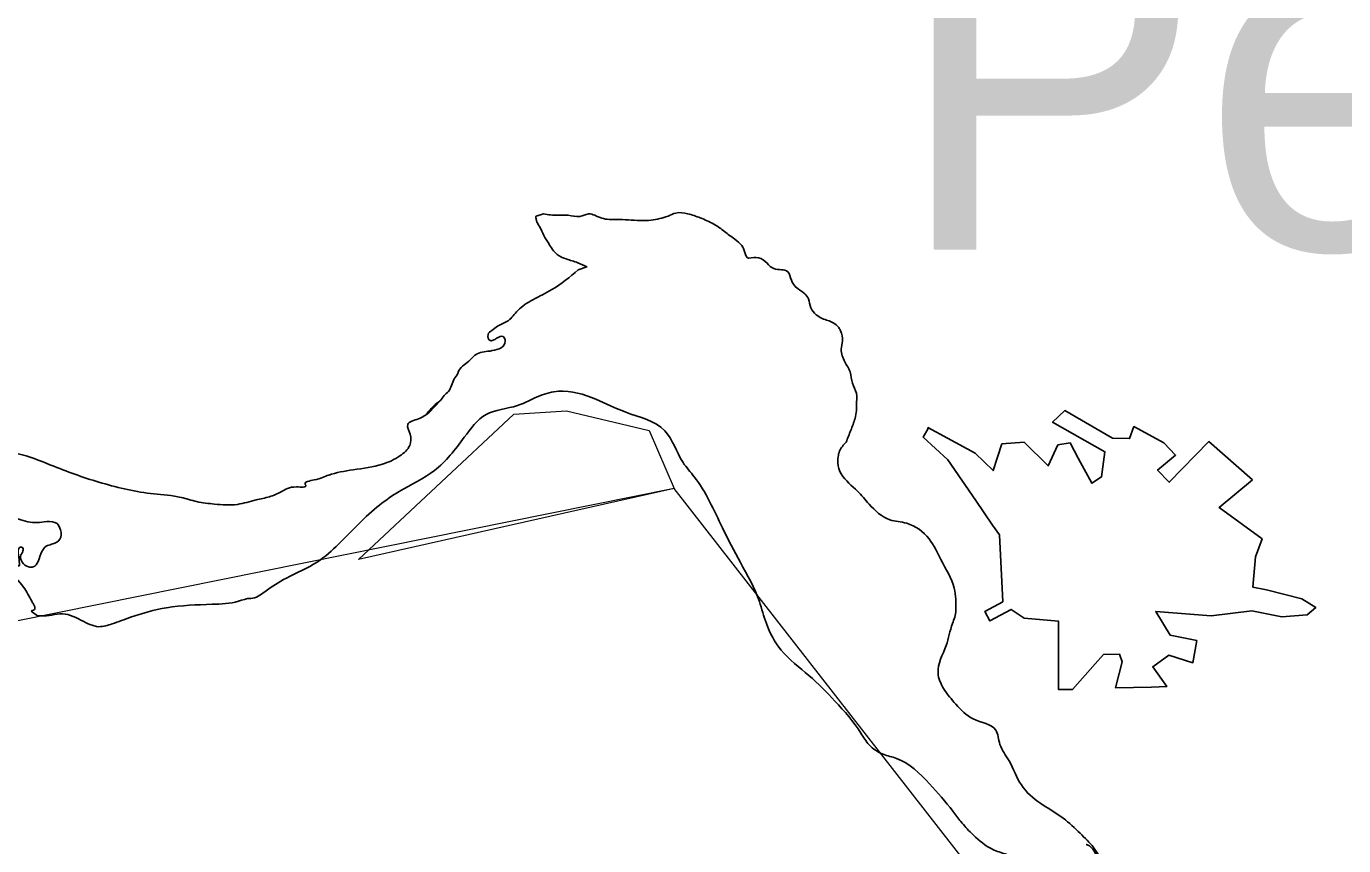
# Model space of a CAD drawing. Extents: x 553962 to 842807, y 8883888 to 9032388.
# Drawn here: x 816916 to 818832, y 9007222 to 9008412 of the extents above; entities that cross this region are included whole.
import ezdxf

# ---------------------------------------------------------------- set-up
doc = ezdxf.new("R2010")
doc.units = 0
doc.header["$LTSCALE"] = 20
for name, color, linetype, lineweight in [('21', 7, 'Continuous', 25), ('23', 7, 'Continuous', 13), ('40', 7, 'Continuous', 25), ('8', 7, 'Continuous', 13)]:
    doc.layers.add(name, color=color, linetype=linetype, lineweight=lineweight)
doc.layers.add('41', color=7, linetype='Continuous')

msp = doc.modelspace()

# ---------------------------------------------------------------- linework, layer by layer
at = {"layer": '21'}
for points in [[(818699.04, 9007753.36), (818635.71, 9007808.95), (818578.01, 9007749.84), (818561.12, 9007767.43), (818587.15, 9007789.25), (818570.27, 9007806.84), (818526.64, 9007830.76), (818520.31, 9007813.17), (818495.68, 9007813.88), (818426.01, 9007853.98), (818408.42, 9007837.1), (818484.42, 9007794.17), (818479.49, 9007757.58), (818465.42, 9007748.43), (818445.72, 9007785.03), (818433.76, 9007806.84), (818416.16, 9007804.02), (818402.09, 9007773.77), (818366.91, 9007808.25), (818334.54, 9007805.43), (818321.87, 9007766.73), (818295.84, 9007792.06), (818226.88, 9007829.36), (818227.58, 9007827.95)], [(818227.58, 9007827.95), (818219.84, 9007815.28), (818255.73, 9007782.21), (818276.13, 9007752.66), (818296.54, 9007723.1), (818321.11, 9007687.51), (818331.01, 9007673.18), (818335.95, 9007576.04), (818309.91, 9007561.96), (818317.29, 9007548.3), (818347.99, 9007564.9), (818366.91, 9007552.11), (818416.87, 9007547.89), (818416.87, 9007448.67), (818437.27, 9007448.67), (818470.35, 9007485.97), (818482.29, 9007499.43), (818505.53, 9007500.04), (818509.75, 9007488.78), (818499.9, 9007450.78), (818551.97, 9007452.19), (818574.49, 9007452.89), (818554.08, 9007481.74), (818577.3, 9007498.63), (818612.49, 9007487.37), (818618.12, 9007519.74), (818579.41, 9007527.48), (818558.3, 9007561.96), (818639.23, 9007555.63), (818698.33, 9007562.67), (818741.96, 9007554.22), (818778.55, 9007557.04), (818791.22, 9007567.59), (818770.81, 9007580.26), (818719.44, 9007593.63), (818699.74, 9007597.15), (818703.26, 9007641.48), (818713.11, 9007667.51), (818650.49, 9007713.25), (818699.04, 9007753.36)]]:
    msp.add_lwpolyline(points, dxfattribs=at)
at = {"layer": '23'}
for p, q in [((817667.76, 9008139.78), (817657.09, 9008136.38)), ((817731.05, 9008062.72), (817718.41, 9008058.62)), ((817518.22, 9007868.54), (817501.15, 9007850.9)), ((818559.98, 9007084.68), (818466.11, 9007221.64))]:
    msp.add_line(p, q, dxfattribs=at)
for points in [[(817657.09, 9008136.38), (817656.53, 9008135.22), (817657.04, 9008133.2), (817657.55, 9008130.15), (817662.13, 9008121.53), (817668.26, 9008108.35), (817675.41, 9008096.69), (817687.66, 9008080.97), (817700.93, 9008074.39), (817717.77, 9008068.8), (817731.05, 9008062.72)], [(817849.06, 9008136.37), (817824.44, 9008130.66), (817808.12, 9008130.15), (817774.43, 9008131.67), (817752.48, 9008133.7), (817733.08, 9008139.78), (817720.84, 9008136.23), (817703.48, 9008137.76), (817688.68, 9008137.76), (817667.76, 9008139.78)], [(818107.96, 9007807.95), (818114.8, 9007825.27), (818120.95, 9007842.53), (818122.99, 9007854.21), (818122.99, 9007861.83), (818122.99, 9007879.09), (818117.36, 9007893.82), (818113.78, 9007910.07), (818106.11, 9007924.79), (818100.99, 9007943.07), (818102.52, 9007955.26), (818099.97, 9007969.99), (818097.4, 9007974.55), (818089.23, 9007981.66), (818073.37, 9007987.76), (818064.67, 9007993.35), (818056.49, 9008003.5), (818053.41, 9008016.19), (818047.79, 9008023.81), (818038.07, 9008030.92), (818031.42, 9008037.52), (818028.35, 9008043.62), (818023.24, 9008055.8), (818002.77, 9008060.37), (817993.06, 9008067.99), (817980.77, 9008076.11), (817966.45, 9008075.6), (817965.95, 9008075.6), (817960.83, 9008083.73), (817956.23, 9008093.88), (817945.99, 9008103.03), (817931.16, 9008114.2), (817915.8, 9008124.85), (817895.86, 9008133.99), (817877.44, 9008140.09), (817860.56, 9008141.11), (817849.06, 9008136.37)], [(817718.41, 9008058.62), (817680.01, 9008029.77), (817652.45, 9008015.06), (817630.5, 9007999.34), (817616.21, 9007984.64), (817600.9, 9007976.53), (817592.73, 9007970.45), (817587.11, 9007964.37), (817590.18, 9007955.75), (817595.79, 9007956.75), (817600.9, 9007959.8), (817608.56, 9007961.82), (817612.13, 9007954.73), (817593.24, 9007941.04), (817571.3, 9007936.48), (817559.05, 9007925.84), (817543.74, 9007909.61), (817543.22, 9007908.1), (817538.12, 9007899.97), (817529.44, 9007881.73), (817523.33, 9007875.64), (817518.22, 9007868.54)], [(817189.36, 9007718.05), (817163.32, 9007721.68), (817140.82, 9007727.77), (817100.91, 9007732.85), (817025.72, 9007748.59), (816955.63, 9007772.96), (816909.59, 9007789.72), (816847.19, 9007804.95), (816822.64, 9007822.72), (816810.36, 9007841), (816799.11, 9007862.34), (816784.78, 9007887.72), (816765.85, 9007913.12), (816739.25, 9007942.06)], [(817501.15, 9007850.9), (817486.12, 9007842.02), (817470.26, 9007833.9), (817473.83, 9007819.68), (817473.32, 9007803.43), (817459.01, 9007788.2), (817433.42, 9007776), (817390.96, 9007767.89), (817355.67, 9007760.27), (817334.18, 9007753.15), (817321.4, 9007746.55), (817321.91, 9007745.54), (817308.6, 9007743.01), (817286.1, 9007735.89), (817269.22, 9007728.79), (817249.78, 9007724.22), (817222.67, 9007717.61), (817189.36, 9007718.05)], [(818466.11, 9007221.64), (818445.77, 9007242.32), (818420.2, 9007264.16), (818391.04, 9007282.95), (818362.9, 9007309.86), (818345, 9007344.89), (818331.7, 9007368.76), (818325.57, 9007389.59), (818292.83, 9007405.83), (818267.75, 9007427.16), (818249.85, 9007450.01), (818241.67, 9007472.36), (818253.43, 9007512.46), (818262.64, 9007544.46), (818267.75, 9007563.24), (818267.75, 9007563.75), (818265.2, 9007595.74), (818245.76, 9007637.38), (818228.88, 9007667.34), (818196.14, 9007690.2), (818171.59, 9007695.28), (818141.4, 9007718.12), (818124.52, 9007736.91), (818100.99, 9007761.8), (818095.88, 9007778.04), (818096.39, 9007786.67), (818098.44, 9007795.3), (818107.96, 9007807.95)]]:
    msp.add_spline(points, degree=3, dxfattribs=at)
at = {"layer": '40'}
for p, q in [((817657.09, 9008136.38), (817667.76, 9008139.78)), ((817657.09, 9008136.38), (817667.76, 9008139.78)), ((817718.41, 9008058.62), (817731.05, 9008062.72)), ((817718.41, 9008058.62), (817731.05, 9008062.72)), ((817501.15, 9007850.9), (817518.22, 9007868.54)), ((817501.15, 9007850.9), (817518.22, 9007868.54)), ((816931.9, 9007555.45), (816922.49, 9007562.63)), ((816931.9, 9007555.45), (816922.49, 9007562.63)), ((818466.11, 9007221.64), (818559.98, 9007084.68)), ((818466.11, 9007221.64), (818559.98, 9007084.68))]:
    msp.add_line(p, q, dxfattribs=at)
for points in [[(817731.05, 9008062.72), (817717.77, 9008068.8), (817700.93, 9008074.39), (817687.66, 9008080.97), (817675.41, 9008096.69), (817668.26, 9008108.35), (817662.13, 9008121.53), (817657.55, 9008130.15), (817657.04, 9008133.2), (817656.53, 9008135.22), (817657.09, 9008136.38)], [(817731.05, 9008062.72), (817717.77, 9008068.8), (817700.93, 9008074.39), (817687.66, 9008080.97), (817675.41, 9008096.69), (817668.26, 9008108.35), (817662.13, 9008121.53), (817657.55, 9008130.15), (817657.04, 9008133.2), (817656.53, 9008135.22), (817657.09, 9008136.38)], [(817667.76, 9008139.78), (817688.68, 9008137.76), (817703.48, 9008137.76), (817720.84, 9008136.23), (817733.08, 9008139.78), (817752.48, 9008133.7), (817774.43, 9008131.67), (817808.12, 9008130.15), (817824.44, 9008130.66), (817849.06, 9008136.37)], [(817667.76, 9008139.78), (817688.68, 9008137.76), (817703.48, 9008137.76), (817720.84, 9008136.23), (817733.08, 9008139.78), (817752.48, 9008133.7), (817774.43, 9008131.67), (817808.12, 9008130.15), (817824.44, 9008130.66), (817849.06, 9008136.37)], [(817849.06, 9008136.37), (817860.56, 9008141.11), (817877.44, 9008140.09), (817895.86, 9008133.99), (817915.8, 9008124.85), (817931.16, 9008114.2), (817945.99, 9008103.03), (817956.23, 9008093.88), (817960.83, 9008083.73), (817965.95, 9008075.6), (817966.45, 9008075.6), (817980.77, 9008076.11), (817993.06, 9008067.99), (818002.77, 9008060.37), (818023.24, 9008055.8), (818028.35, 9008043.62), (818031.42, 9008037.52), (818038.07, 9008030.92), (818047.79, 9008023.81), (818053.41, 9008016.19), (818056.49, 9008003.5), (818064.67, 9007993.35), (818073.37, 9007987.76), (818089.23, 9007981.66), (818097.4, 9007974.55), (818099.97, 9007969.99), (818102.52, 9007955.26), (818100.99, 9007943.07), (818106.11, 9007924.79), (818113.78, 9007910.07), (818117.36, 9007893.82), (818122.99, 9007879.09), (818122.99, 9007861.83), (818122.99, 9007854.21), (818120.95, 9007842.53), (818114.8, 9007825.27), (818107.96, 9007807.95)], [(817849.06, 9008136.37), (817860.56, 9008141.11), (817877.44, 9008140.09), (817895.86, 9008133.99), (817915.8, 9008124.85), (817931.16, 9008114.2), (817945.99, 9008103.03), (817956.23, 9008093.88), (817960.83, 9008083.73), (817965.95, 9008075.6), (817966.45, 9008075.6), (817980.77, 9008076.11), (817993.06, 9008067.99), (818002.77, 9008060.37), (818023.24, 9008055.8), (818028.35, 9008043.62), (818031.42, 9008037.52), (818038.07, 9008030.92), (818047.79, 9008023.81), (818053.41, 9008016.19), (818056.49, 9008003.5), (818064.67, 9007993.35), (818073.37, 9007987.76), (818089.23, 9007981.66), (818097.4, 9007974.55), (818099.97, 9007969.99), (818102.52, 9007955.26), (818100.99, 9007943.07), (818106.11, 9007924.79), (818113.78, 9007910.07), (818117.36, 9007893.82), (818122.99, 9007879.09), (818122.99, 9007861.83), (818122.99, 9007854.21), (818120.95, 9007842.53), (818114.8, 9007825.27), (818107.96, 9007807.95)], [(817518.22, 9007868.54), (817523.33, 9007875.64), (817529.44, 9007881.73), (817538.12, 9007899.97), (817543.22, 9007908.1), (817543.74, 9007909.61), (817559.05, 9007925.84), (817571.3, 9007936.48), (817593.24, 9007941.04), (817612.13, 9007954.73), (817608.56, 9007961.82), (817600.9, 9007959.8), (817595.79, 9007956.75), (817590.18, 9007955.75), (817587.11, 9007964.37), (817592.73, 9007970.45), (817600.9, 9007976.53), (817616.21, 9007984.64), (817630.5, 9007999.34), (817652.45, 9008015.06), (817680.01, 9008029.77), (817718.41, 9008058.62)], [(817518.22, 9007868.54), (817523.33, 9007875.64), (817529.44, 9007881.73), (817538.12, 9007899.97), (817543.22, 9007908.1), (817543.74, 9007909.61), (817559.05, 9007925.84), (817571.3, 9007936.48), (817593.24, 9007941.04), (817612.13, 9007954.73), (817608.56, 9007961.82), (817600.9, 9007959.8), (817595.79, 9007956.75), (817590.18, 9007955.75), (817587.11, 9007964.37), (817592.73, 9007970.45), (817600.9, 9007976.53), (817616.21, 9007984.64), (817630.5, 9007999.34), (817652.45, 9008015.06), (817680.01, 9008029.77), (817718.41, 9008058.62)], [(816922.49, 9007562.63), (816928.02, 9007565.79), (816925.97, 9007572.38), (816923.41, 9007576.96), (816911.64, 9007597.27), (816885.56, 9007627.23), (816875.84, 9007650.58), (816885.05, 9007647.03), (816894.25, 9007639.42), (816905, 9007628.24), (816905, 9007637.38), (816908.06, 9007655.66), (816909.59, 9007655.15), (816910.62, 9007650.08), (816907.04, 9007641.95), (816909.59, 9007633.83), (816918.8, 9007626.72), (816925.46, 9007626.72), (816932.61, 9007634.84), (816938.24, 9007649.07), (816944.38, 9007656.68), (816946.44, 9007657.69), (816954.11, 9007660.23), (816964.34, 9007666.83), (816965.35, 9007680.54), (816960.24, 9007689.69), (816945.4, 9007692.73), (816931.09, 9007691.21), (816904.49, 9007696.29), (816846.68, 9007724.22), (816784.78, 9007751.64), (816761.76, 9007758.23), (816730.56, 9007777.53), (816664.05, 9007816.63), (816597.04, 9007856.24), (816532.08, 9007904.99), (816481.88, 9007949.22)], [(816922.49, 9007562.63), (816928.02, 9007565.79), (816925.97, 9007572.38), (816923.41, 9007576.96), (816911.64, 9007597.27), (816885.56, 9007627.23), (816875.84, 9007650.58), (816885.05, 9007647.03), (816894.25, 9007639.42), (816905, 9007628.24), (816905, 9007637.38), (816908.06, 9007655.66), (816909.59, 9007655.15), (816910.62, 9007650.08), (816907.04, 9007641.95), (816909.59, 9007633.83), (816918.8, 9007626.72), (816925.46, 9007626.72), (816932.61, 9007634.84), (816938.24, 9007649.07), (816944.38, 9007656.68), (816946.44, 9007657.69), (816954.11, 9007660.23), (816964.34, 9007666.83), (816965.35, 9007680.54), (816960.24, 9007689.69), (816945.4, 9007692.73), (816931.09, 9007691.21), (816904.49, 9007696.29), (816846.68, 9007724.22), (816784.78, 9007751.64), (816761.76, 9007758.23), (816730.56, 9007777.53), (816664.05, 9007816.63), (816597.04, 9007856.24), (816532.08, 9007904.99), (816481.88, 9007949.22)], [(816739.25, 9007942.06), (816765.85, 9007913.12), (816784.78, 9007887.72), (816799.11, 9007862.34), (816810.36, 9007841), (816822.64, 9007822.72), (816847.19, 9007804.95), (816909.59, 9007789.72), (816955.63, 9007772.96), (817025.72, 9007748.59), (817100.91, 9007732.85), (817140.82, 9007727.77), (817163.32, 9007721.68), (817189.36, 9007718.05)], [(816739.25, 9007942.06), (816765.85, 9007913.12), (816784.78, 9007887.72), (816799.11, 9007862.34), (816810.36, 9007841), (816822.64, 9007822.72), (816847.19, 9007804.95), (816909.59, 9007789.72), (816955.63, 9007772.96), (817025.72, 9007748.59), (817100.91, 9007732.85), (817140.82, 9007727.77), (817163.32, 9007721.68), (817189.36, 9007718.05)], [(816931.9, 9007555.45), (816948.99, 9007556.14), (816964.34, 9007558.67), (816995.03, 9007549.53), (817021.12, 9007539.89), (817040.56, 9007543.96), (817067.16, 9007553.59), (817119.34, 9007567.3), (817185.84, 9007572.38), (817224.2, 9007576.96), (817241.59, 9007581.02), (817242.11, 9007581.02), (817262.57, 9007590.66), (817293.77, 9007610.47), (817338.79, 9007633.83), (817369.99, 9007660.23), (817429.34, 9007716.6), (817457.98, 9007736.4), (817509.14, 9007766.87), (817552.62, 9007815.11), (817584.33, 9007848.12), (817629.86, 9007861.32), (817662.6, 9007875.53), (817689.71, 9007882.14), (817743.94, 9007870.45), (817787.42, 9007851.67), (817844.2, 9007824.76), (817870.8, 9007778.55), (817887.16, 9007757.73), (817928.09, 9007683.59), (817954.18, 9007633.32), (817981.81, 9007576.45), (817992.03, 9007544.46), (818013.52, 9007505.87), (818053.93, 9007468.8), (818091.78, 9007431.74), (818129.64, 9007385.02), (818141.4, 9007368.26), (818161.87, 9007354.54), (818181.3, 9007348.46), (818229.39, 9007311.39), (818263.15, 9007271.78), (818274.92, 9007256.54), (818290.26, 9007239.78), (818316.87, 9007218.46), (818335.28, 9007210.84), (818352.15, 9007205.26), (818372.11, 9007190.03), (818385.42, 9007133.15), (818379.79, 9007101.67), (818378.76, 9007068.15), (818396.67, 9007050.38), (818419.18, 9007044.8), (818434.53, 9007037.19), (818436.06, 9006984.88), (818423.27, 9006942.73), (818432.99, 9006919.88), (818460.1, 9006894.49), (818451.4, 9006852.85), (818430.42, 9006810.71), (818417.64, 9006768.06), (818438.62, 9006740.64), (818419.18, 9006715.24), (818415.08, 9006706.1), (818392.58, 9006668.02), (818370.58, 9006624.86), (818352.15, 9006566.97), (818347.05, 9006525.33), (818346.54, 9006506.04), (818343.47, 9006480.14), (818340.91, 9006456.78), (818355.23, 9006410.57), (818368.02, 9006375.02), (818381.83, 9006342.52), (818399.22, 9006303.43), (818418.15, 9006255.19), (818427.36, 9006212.03), (818436.06, 9006169.89), (818461.11, 9006118.09), (818480.04, 9006081.02), (818500, 9006048.01)], [(818500, 9006048.01), (818480.04, 9006081.02), (818461.11, 9006118.09), (818436.05, 9006169.89), (818427.36, 9006212.03), (818418.15, 9006255.19), (818399.22, 9006303.43), (818381.83, 9006342.52), (818368.02, 9006375.02), (818355.23, 9006410.57), (818340.91, 9006456.78), (818343.47, 9006480.14), (818346.54, 9006506.04), (818347.05, 9006525.33), (818352.15, 9006566.97), (818370.58, 9006624.86), (818392.58, 9006668.02), (818415.08, 9006706.1), (818419.18, 9006715.24), (818438.61, 9006740.64), (818417.64, 9006768.06), (818430.42, 9006810.71), (818451.39, 9006852.85), (818460.1, 9006894.49), (818432.99, 9006919.88), (818423.27, 9006942.73), (818436.05, 9006984.88), (818434.53, 9007037.19), (818419.18, 9007044.8), (818396.67, 9007050.38), (818378.76, 9007068.15), (818379.79, 9007101.67), (818385.41, 9007133.15), (818372.11, 9007190.03), (818352.15, 9007205.26), (818335.28, 9007210.84), (818316.87, 9007218.46), (818290.26, 9007239.78), (818274.92, 9007256.54), (818263.15, 9007271.77), (818229.39, 9007311.39), (818181.3, 9007348.46), (818161.87, 9007354.54), (818141.4, 9007368.26), (818129.64, 9007385.01), (818091.78, 9007431.74), (818053.93, 9007468.8), (818013.52, 9007505.87), (817992.03, 9007544.46), (817981.81, 9007576.45), (817954.18, 9007633.32), (817928.09, 9007683.59), (817887.16, 9007757.73), (817870.8, 9007778.55), (817844.2, 9007824.76), (817787.41, 9007851.67), (817743.94, 9007870.45), (817689.71, 9007882.14), (817662.6, 9007875.53), (817629.86, 9007861.32), (817584.33, 9007848.12), (817552.62, 9007815.11), (817509.14, 9007766.87), (817457.98, 9007736.4), (817429.33, 9007716.6), (817369.99, 9007660.23), (817338.79, 9007633.83), (817293.77, 9007610.47), (817262.57, 9007590.66), (817242.11, 9007581.01), (817241.59, 9007581.01), (817224.2, 9007576.96), (817185.84, 9007572.38), (817119.33, 9007567.3), (817067.16, 9007553.59), (817040.56, 9007543.96), (817021.12, 9007539.89), (816995.03, 9007549.53), (816964.34, 9007558.67), (816948.99, 9007556.14), (816931.9, 9007555.45)], [(818500, 9006048.01), (818480.04, 9006081.02), (818461.11, 9006118.09), (818436.05, 9006169.89), (818427.36, 9006212.03), (818418.15, 9006255.19), (818399.22, 9006303.43), (818381.83, 9006342.52), (818368.02, 9006375.02), (818355.23, 9006410.57), (818340.91, 9006456.78), (818343.47, 9006480.14), (818346.54, 9006506.04), (818347.05, 9006525.33), (818352.15, 9006566.97), (818370.58, 9006624.86), (818392.58, 9006668.02), (818415.08, 9006706.1), (818419.18, 9006715.24), (818438.61, 9006740.64), (818417.64, 9006768.06), (818430.42, 9006810.71), (818451.39, 9006852.85), (818460.1, 9006894.49), (818432.99, 9006919.88), (818423.27, 9006942.73), (818436.05, 9006984.88), (818434.53, 9007037.19), (818419.18, 9007044.8), (818396.67, 9007050.38), (818378.76, 9007068.15), (818379.79, 9007101.67), (818385.41, 9007133.15), (818372.11, 9007190.03), (818352.15, 9007205.26), (818335.28, 9007210.84), (818316.87, 9007218.46), (818290.26, 9007239.78), (818274.92, 9007256.54), (818263.15, 9007271.77), (818229.39, 9007311.39), (818181.3, 9007348.46), (818161.87, 9007354.54), (818141.4, 9007368.26), (818129.64, 9007385.01), (818091.78, 9007431.74), (818053.93, 9007468.8), (818013.52, 9007505.87), (817992.03, 9007544.46), (817981.81, 9007576.45), (817954.18, 9007633.32), (817928.09, 9007683.59), (817887.16, 9007757.73), (817870.8, 9007778.55), (817844.2, 9007824.76), (817787.41, 9007851.67), (817743.94, 9007870.45), (817689.71, 9007882.14), (817662.6, 9007875.53), (817629.86, 9007861.32), (817584.33, 9007848.12), (817552.62, 9007815.11), (817509.14, 9007766.87), (817457.98, 9007736.4), (817429.33, 9007716.6), (817369.99, 9007660.23), (817338.79, 9007633.83), (817293.77, 9007610.47), (817262.57, 9007590.66), (817242.11, 9007581.01), (817241.59, 9007581.01), (817224.2, 9007576.96), (817185.84, 9007572.38), (817119.33, 9007567.3), (817067.16, 9007553.59), (817040.56, 9007543.96), (817021.12, 9007539.89), (816995.03, 9007549.53), (816964.34, 9007558.67), (816948.99, 9007556.14), (816931.9, 9007555.45)], [(817497.35, 9007848.66), (817512.59, 9007864.51), (817518.22, 9007868.54)], [(817189.36, 9007718.05), (817222.67, 9007717.61), (817249.78, 9007724.22), (817269.22, 9007728.79), (817286.1, 9007735.89), (817308.6, 9007743.01), (817321.91, 9007745.54), (817321.4, 9007746.55), (817334.18, 9007753.15), (817355.67, 9007760.27), (817390.96, 9007767.89), (817433.42, 9007776), (817459.01, 9007788.2), (817473.32, 9007803.43), (817473.83, 9007819.68), (817470.26, 9007833.9), (817486.12, 9007842.02), (817501.15, 9007850.9)], [(817189.36, 9007718.05), (817222.67, 9007717.61), (817249.78, 9007724.22), (817269.22, 9007728.79), (817286.1, 9007735.89), (817308.6, 9007743.01), (817321.91, 9007745.54), (817321.4, 9007746.55), (817334.18, 9007753.15), (817355.67, 9007760.27), (817390.96, 9007767.89), (817433.42, 9007776), (817459.01, 9007788.2), (817473.32, 9007803.43), (817473.83, 9007819.68), (817470.26, 9007833.9), (817486.12, 9007842.02), (817501.15, 9007850.9)], [(818107.96, 9007807.95), (818098.44, 9007795.3), (818096.39, 9007786.67), (818095.88, 9007778.04), (818100.99, 9007761.8), (818124.52, 9007736.91), (818141.4, 9007718.12), (818171.59, 9007695.28), (818196.14, 9007690.2), (818228.88, 9007667.34), (818245.76, 9007637.38), (818265.2, 9007595.74), (818267.75, 9007563.75), (818267.75, 9007563.24), (818262.64, 9007544.46), (818253.43, 9007512.46), (818241.67, 9007472.36), (818249.85, 9007450.01), (818267.75, 9007427.16), (818292.83, 9007405.83), (818325.57, 9007389.59), (818331.7, 9007368.76), (818345, 9007344.89), (818362.9, 9007309.86), (818391.04, 9007282.95), (818420.2, 9007264.16), (818445.77, 9007242.32), (818466.11, 9007221.64)], [(818107.96, 9007807.95), (818098.44, 9007795.3), (818096.39, 9007786.67), (818095.88, 9007778.04), (818100.99, 9007761.8), (818124.52, 9007736.91), (818141.4, 9007718.12), (818171.59, 9007695.28), (818196.14, 9007690.2), (818228.88, 9007667.34), (818245.76, 9007637.38), (818265.2, 9007595.74), (818267.75, 9007563.75), (818267.75, 9007563.24), (818262.64, 9007544.46), (818253.43, 9007512.46), (818241.67, 9007472.36), (818249.85, 9007450.01), (818267.75, 9007427.16), (818292.83, 9007405.83), (818325.57, 9007389.59), (818331.7, 9007368.76), (818345, 9007344.89), (818362.9, 9007309.86), (818391.04, 9007282.95), (818420.2, 9007264.16), (818445.77, 9007242.32), (818466.11, 9007221.64)], [(818559.98, 9007084.68), (818525.2, 9007127.34), (818505.24, 9007157.3), (818491.94, 9007179.64), (818476.59, 9007200.45), (818458.69, 9007222.8), (818457.16, 9007223.3)]]:
    msp.add_spline(points, degree=3, dxfattribs=at)
at = {"layer": '8'}
msp.add_lwpolyline([(809702.21, 9010651.02), (811174.64, 9009602.92), (812743.46, 9009199.84), (813398.49, 9007982.73), (814942.51, 9007140.11), (816341.87, 9006252.83), (816972.24, 9005937.48), (817562.65, 9005033.56), (819467.86, 9004149.29), (819861.76, 9004629.91), (818872.2, 9005802.61), (818478.29, 9006014.08), (818312.43, 9006389.32), (818372.61, 9007081.05), (817857.81, 9007740.55), (816840.22, 9007535.93), (814717.08, 9008895.96), (813877.22, 9010664.08)], dxfattribs=at)
msp.add_lwpolyline([(817398.68, 9007637.49), (817624.45, 9007848.96), (817701.31, 9007853.76), (817821.41, 9007824.93), (817857.81, 9007740.55)], close=True, dxfattribs=at)

# ---------------------------------------------------------------- texts
at = {"layer": '41'}
msp.add_text('Penedo', height=500, dxfattribs=at).set_placement((818180.36, 9008087.94))

doc.saveas('drawing.dxf')
